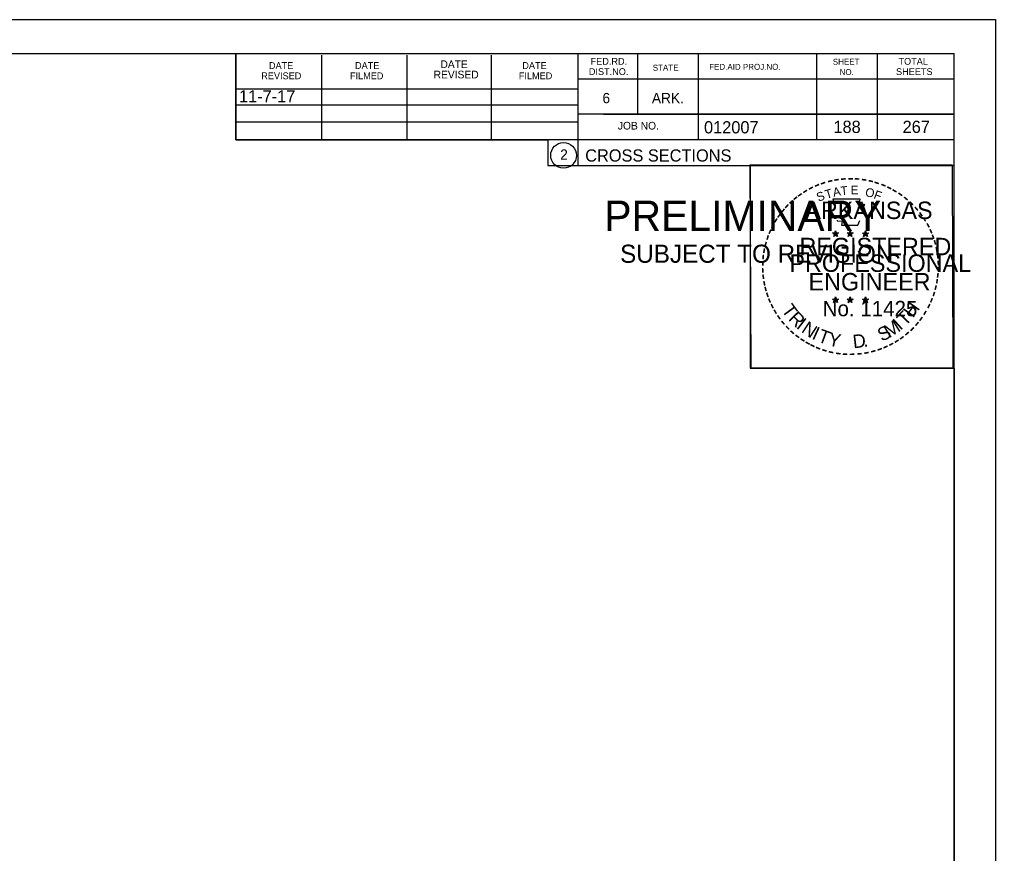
# Model space of a CAD drawing. Extents: x 1374311 to 1383814, y 384102 to 406278.
# Drawn here: x 1381679.8 to 1381791.6, y 392762.6 to 392858.1 of the extents above; entities that cross this region are included whole.
import ezdxf

# ---------------------------------------------------------------- set-up
doc = ezdxf.new("R2010")
doc.units = 0
for name, color, linetype in [('R_Border', 7, 'Continuous'), ('R_Border PE', 7, 'Continuous'), ('R_Border Prem', 7, 'Continuous'), ('R_Fin Surface', 7, 'Continuous'), ('R_No Plot', 7, 'Continuous'), ('R_Water', 7, 'Continuous')]:
    doc.layers.add(name, color=color, linetype=linetype)

msp = doc.modelspace()

# ---------------------------------------------------------------- linework, layer by layer
at = {"layer": 'R_Border'}
for p, q in [((1381470.66, 392854.22), (1381786.84, 392854.22)), ((1381704.58, 392844.34), (1381704.58, 392854.22)), ((1381714.44, 392844.34), (1381714.44, 392854.02)), ((1381724.2, 392844.34), (1381724.2, 392854.02)), ((1381733.88, 392844.34), (1381733.88, 392854.02)), ((1381743.74, 392854.22), (1381743.74, 392841.42)), ((1381750.58, 392854.22), (1381750.58, 392847.28)), ((1381757.52, 392854.22), (1381757.52, 392844.34)), ((1381771.1, 392854.22), (1381771.1, 392844.34)), ((1381778.04, 392854.22), (1381778.04, 392844.34)), ((1381786.84, 392648.76), (1381786.84, 392854.22)), ((1381704.58, 392850.2), (1381743.74, 392850.2)), ((1381786.84, 392851.28), (1381743.74, 392851.28)), ((1381786.84, 392851.3), (1381786.84, 392851.3)), ((1381704.58, 392848.34), (1381743.74, 392848.34)), ((1381786.84, 392847.28), (1381743.74, 392847.28)), ((1381746.7, 392847.28), (1381786.84, 392847.28)), ((1381704.58, 392844.34), (1381704.58, 392846.4)), ((1381704.58, 392846.4), (1381743.74, 392846.4)), ((1381786.84, 392844.34), (1381704.58, 392844.34)), ((1381743.74, 392841.42), (1381786.84, 392841.42))]:
    msp.add_line(p, q, dxfattribs=at)
msp.add_circle((1381742.12, 392842.56), 1.47, dxfattribs=at)
at = {"layer": 'R_Border PE'}
for p, q in [((1381772.92, 392833.68), (1381773.27, 392833.57)), ((1381772.92, 392833.68), (1381773.18, 392833.63)), ((1381772.92, 392833.68), (1381773.16, 392833.56)), ((1381773.06, 392833.27), (1381773.27, 392833.57)), ((1381773.06, 392833.27), (1381773.18, 392833.52)), ((1381773.06, 392833.27), (1381773.27, 392833.49)), ((1381773.27, 392833.93), (1381773.23, 392833.68)), ((1381773.27, 392833.57), (1381773.27, 392833.93)), ((1381773.27, 392833.93), (1381773.32, 392833.68)), ((1381773.62, 392833.68), (1381773.27, 392833.57)), ((1381773.48, 392833.27), (1381773.27, 392833.57)), ((1381773.48, 392833.27), (1381773.27, 392833.49)), ((1381773.62, 392833.68), (1381773.33, 392833.63)), ((1381773.48, 392833.27), (1381773.35, 392833.56)), ((1381773.62, 392833.68), (1381773.41, 392833.58)), ((1381774.59, 392833.68), (1381774.94, 392833.57)), ((1381774.59, 392833.68), (1381774.85, 392833.63)), ((1381774.59, 392833.68), (1381774.83, 392833.56)), ((1381774.73, 392833.27), (1381774.94, 392833.57)), ((1381774.73, 392833.27), (1381774.85, 392833.52)), ((1381774.73, 392833.27), (1381774.94, 392833.49)), ((1381774.94, 392833.93), (1381774.9, 392833.68)), ((1381774.94, 392833.57), (1381774.94, 392833.93)), ((1381774.94, 392833.93), (1381774.99, 392833.68)), ((1381775.29, 392833.68), (1381774.94, 392833.57)), ((1381775.15, 392833.27), (1381774.94, 392833.57)), ((1381775.15, 392833.27), (1381774.94, 392833.49)), ((1381775.29, 392833.68), (1381775, 392833.63)), ((1381775.15, 392833.27), (1381775.02, 392833.56)), ((1381775.29, 392833.68), (1381775.08, 392833.58)), ((1381776.36, 392833.67), (1381776.71, 392833.56)), ((1381776.36, 392833.67), (1381776.61, 392833.62)), ((1381776.36, 392833.67), (1381776.59, 392833.55)), ((1381776.49, 392833.26), (1381776.71, 392833.56)), ((1381776.49, 392833.26), (1381776.62, 392833.5)), ((1381776.49, 392833.26), (1381776.7, 392833.48)), ((1381776.71, 392833.92), (1381776.66, 392833.67)), ((1381776.92, 392833.26), (1381776.7, 392833.47)), ((1381776.71, 392833.56), (1381776.71, 392833.92)), ((1381776.71, 392833.92), (1381776.75, 392833.67)), ((1381777.05, 392833.67), (1381776.71, 392833.56)), ((1381776.92, 392833.26), (1381776.71, 392833.56)), ((1381777.05, 392833.67), (1381776.77, 392833.62)), ((1381776.92, 392833.26), (1381776.78, 392833.55)), ((1381777.05, 392833.67), (1381776.85, 392833.57)), ((1381772.92, 392826.11), (1381773.27, 392826)), ((1381772.92, 392826.11), (1381773.17, 392826.06)), ((1381772.92, 392826.11), (1381773.16, 392825.98)), ((1381773.05, 392825.7), (1381773.27, 392826)), ((1381773.05, 392825.7), (1381773.18, 392825.94)), ((1381773.05, 392825.7), (1381773.27, 392825.92)), ((1381773.27, 392826.36), (1381773.23, 392826.11)), ((1381773.27, 392826), (1381773.27, 392826.36)), ((1381773.27, 392826.36), (1381773.32, 392826.11)), ((1381773.61, 392826.11), (1381773.27, 392826)), ((1381773.48, 392825.7), (1381773.27, 392826)), ((1381773.48, 392825.7), (1381773.27, 392825.91)), ((1381773.61, 392826.11), (1381773.33, 392826.06)), ((1381773.48, 392825.7), (1381773.34, 392825.99)), ((1381773.61, 392826.11), (1381773.41, 392826)), ((1381774.59, 392826.11), (1381774.94, 392826)), ((1381774.59, 392826.11), (1381774.84, 392826.06)), ((1381774.59, 392826.11), (1381774.82, 392825.98)), ((1381774.72, 392825.7), (1381774.94, 392826)), ((1381774.72, 392825.7), (1381774.85, 392825.94)), ((1381774.72, 392825.7), (1381774.93, 392825.92)), ((1381774.94, 392826.36), (1381774.9, 392826.11)), ((1381775.15, 392825.7), (1381774.93, 392825.91)), ((1381774.94, 392826), (1381774.94, 392826.36)), ((1381774.94, 392826.36), (1381774.99, 392826.11)), ((1381775.28, 392826.11), (1381774.94, 392826)), ((1381775.15, 392825.7), (1381774.94, 392826)), ((1381775.28, 392826.11), (1381775, 392826.06)), ((1381775.15, 392825.7), (1381775.01, 392825.99)), ((1381775.28, 392826.11), (1381775.08, 392826)), ((1381776.35, 392826.1), (1381776.7, 392825.99)), ((1381776.35, 392826.1), (1381776.61, 392826.05)), ((1381776.35, 392826.1), (1381776.59, 392825.97)), ((1381776.49, 392825.69), (1381776.7, 392825.99)), ((1381776.49, 392825.69), (1381776.61, 392825.93)), ((1381776.49, 392825.69), (1381776.7, 392825.91)), ((1381776.7, 392826.35), (1381776.66, 392826.1)), ((1381776.7, 392825.99), (1381776.7, 392826.35)), ((1381776.7, 392826.35), (1381776.75, 392826.1)), ((1381777.05, 392826.1), (1381776.7, 392825.99)), ((1381776.92, 392825.69), (1381776.7, 392825.99)), ((1381776.92, 392825.69), (1381776.7, 392825.9)), ((1381777.05, 392826.1), (1381776.76, 392826.05)), ((1381776.92, 392825.69), (1381776.78, 392825.98)), ((1381777.05, 392826.1), (1381776.85, 392825.99))]:
    msp.add_line(p, q, dxfattribs=at)
for points in [[(1381772.96, 392837.56), (1381773.23, 392836.73)], [(1381776.47, 392836.64), (1381776.62, 392836.92), (1381775.93, 392836.9), (1381776.08, 392837.56), (1381772.96, 392837.56)], [(1381773.46, 392835.13), (1381773.46, 392835.05), (1381774.02, 392835.03), (1381773.96, 392834.56), (1381775.83, 392834.56), (1381776.04, 392835.09)], [(1381773.27, 392833.93), (1381773.48, 392833.27), (1381772.92, 392833.68), (1381773.62, 392833.68), (1381773.06, 392833.27), (1381773.27, 392833.93)], [(1381774.94, 392833.93), (1381775.15, 392833.27), (1381774.59, 392833.68), (1381775.29, 392833.68), (1381774.73, 392833.27), (1381774.94, 392833.93)], [(1381776.71, 392833.92), (1381776.92, 392833.26), (1381776.36, 392833.67), (1381777.05, 392833.67), (1381776.49, 392833.26), (1381776.71, 392833.92)], [(1381773.27, 392826.36), (1381773.48, 392825.7), (1381772.92, 392826.11), (1381773.61, 392826.11), (1381773.05, 392825.7), (1381773.27, 392826.36)], [(1381774.94, 392826.36), (1381775.15, 392825.7), (1381774.59, 392826.11), (1381775.28, 392826.11), (1381774.72, 392825.7), (1381774.94, 392826.36)], [(1381776.7, 392826.35), (1381776.92, 392825.69), (1381776.35, 392826.1), (1381777.05, 392826.1), (1381776.49, 392825.69), (1381776.7, 392826.35)]]:
    msp.add_lwpolyline(points, dxfattribs=at)
for centre, radius in [((1381773.27, 392833.57), 0.172), ((1381773.27, 392833.57), 0.145), ((1381773.27, 392833.57), 0.116), ((1381773.27, 392833.57), 0.0991), ((1381773.27, 392833.57), 0.0747), ((1381773.27, 392833.57), 0.0495), ((1381773.27, 392833.57), 0.0296), ((1381774.94, 392833.57), 0.172), ((1381774.94, 392833.57), 0.145), ((1381774.94, 392833.57), 0.116), ((1381774.94, 392833.57), 0.0991), ((1381774.94, 392833.57), 0.0747), ((1381774.94, 392833.57), 0.0495), ((1381774.94, 392833.57), 0.0296), ((1381776.7, 392833.56), 0.172), ((1381776.7, 392833.56), 0.145), ((1381776.7, 392833.56), 0.116), ((1381776.7, 392833.56), 0.0991), ((1381776.7, 392833.56), 0.0747), ((1381776.7, 392833.56), 0.0495), ((1381776.7, 392833.56), 0.0296), ((1381773.27, 392825.99), 0.172), ((1381773.27, 392825.99), 0.145), ((1381773.27, 392825.99), 0.116), ((1381773.27, 392825.99), 0.0991), ((1381773.27, 392825.99), 0.0747), ((1381773.27, 392825.99), 0.0495), ((1381773.27, 392825.99), 0.0296), ((1381774.94, 392825.99), 0.172), ((1381774.94, 392825.99), 0.145), ((1381774.94, 392825.99), 0.116), ((1381774.94, 392825.99), 0.0991), ((1381774.94, 392825.99), 0.0747), ((1381774.94, 392825.99), 0.0495), ((1381774.94, 392825.99), 0.0296), ((1381776.7, 392825.98), 0.172), ((1381776.7, 392825.98), 0.145), ((1381776.7, 392825.98), 0.116), ((1381776.7, 392825.98), 0.0991), ((1381776.7, 392825.98), 0.0747), ((1381776.7, 392825.98), 0.0495), ((1381776.7, 392825.98), 0.0296)]:
    msp.add_circle(centre, radius, dxfattribs=at)
at = {"layer": 'R_No Plot'}
for p, q in [((1381458.26, 392858.12), (1381791.59, 392858.12)), ((1381762.87, 392818.97), (1381762.87, 392818.97))]:
    msp.add_line(p, q, dxfattribs=at)
for points in [[(1381458.25, 392858.12), (1381791.59, 392858.12), (1381791.59, 392644.78), (1381458.25, 392644.78)], [(1381704.58, 392854.22), (1381704.58, 392844.34), (1381740.31, 392844.34), (1381740.31, 392841.42), (1381763.51, 392841.42), (1381763.51, 392818.21), (1381786.84, 392818.21), (1381786.84, 392648.76), (1381470.66, 392648.76), (1381470.66, 392854.22)], [(1381763.51, 392841.46), (1381786.61, 392841.46), (1381786.72, 392818.21), (1381763.62, 392818.21)]]:
    msp.add_lwpolyline(points, close=True, dxfattribs=at)

# ---------------------------------------------------------------- texts
at = {"layer": 'R_Border'}
for s, height, p in [('FED.RD.', 0.782, (1381745.22, 392852.94)), ('SHEET', 0.684, (1381772.96, 392852.94)), ('TOTAL', 0.782, (1381780.48, 392852.94)), ('DATE', 0.782, (1381708.38, 392852.46)), ('DATE', 0.782, (1381718.24, 392852.46)), ('DATE', 0.879, (1381728.02, 392852.56)), ('DATE', 0.782, (1381737.4, 392852.46)), ('DIST.NO.', 0.782, (1381745.02, 392851.76)), ('STATE', 0.684, (1381752.34, 392852.26)), ('FED.AID PROJ.NO.', 0.684, (1381758.8, 392852.36)), ('NO.', 0.684, (1381773.74, 392851.76)), ('SHEETS', 0.782, (1381780.2, 392851.76)), ('REVISED', 0.782, (1381707.5, 392851.28)), ('FILMED', 0.782, (1381717.66, 392851.28)), ('REVISED', 0.879, (1381727.24, 392851.38)), ('FILMED', 0.782, (1381737, 392851.28)), ('6', 1.17, (1381746.58, 392848.54)), ('ARK.', 1.172, (1381752.24, 392848.54)), ('JOB NO.', 0.879, (1381748.34, 392845.52)), ('012007', 1.4, (1381758.21, 392845.08)), ('2', 1.17, (1381741.74, 392842.07)), ('CROSS SECTIONS', 1.4, (1381744.6, 392841.85))]:
    msp.add_text(s, height=height, rotation=360, dxfattribs=at).set_placement(p)
at = {"layer": 'R_Border PE'}
for s, height, rotation, p in [('-', 1.6, 28.7918, (1381770.44, 392838.1)), ('-', 1.6, 24.3072, (1381771.08, 392838.42)), ('-', 1.6, 19.1761, (1381771.71, 392838.68)), ('-', 1.6, 13.6301, (1381772.46, 392838.93)), ('-', 1.6, 10.2193, (1381773.14, 392839.09)), ('T', 1, 6.0228, (1381773.91, 392837.98)), ('-', 1.6, 5.8968, (1381773.87, 392839.2)), ('-', 1.6, 0.1862, (1381774.64, 392839.27)), ('E', 1, 0.8323, (1381775.01, 392838.09)), ('-', 1.6, 357.743, (1381775.36, 392839.26)), ('-', 1.6, 352.1617, (1381776.11, 392839.2)), ('-', 1.6, 347.2049, (1381776.83, 392839.09)), ('-', 1.6, 342.3362, (1381777.46, 392838.93)), ('-', 1.6, 337.8551, (1381778.2, 392838.71)), ('-', 1.6, 334.1211, (1381778.83, 392838.44)), ('-', 1.6, 38.9507, (1381768.79, 392836.96)), ('-', 1.6, 36.2317, (1381769.27, 392837.33)), ('-', 1.6, 34.0636, (1381769.85, 392837.73)), ('S', 1, 21.594, (1381771.32, 392837.24)), ('T', 1, 16.4036, (1381772.23, 392837.57)), ('A', 1, 11.2132, (1381773.06, 392837.82)), ('O', 1, 350.4515, (1381776.62, 392837.88)), ('F', 1, 340.0707, (1381777.57, 392837.66)), ('-', 1.6, 329.6409, (1381779.41, 392838.15)), ('-', 1.6, 325.8627, (1381780.05, 392837.79)), ('-', 1.6, 48.423, (1381767.91, 392836.06)), ('-', 1.6, 42.9622, (1381768.36, 392836.54)), ('ARKANSAS', 2, 360, (1381769.82, 392835.27)), ('-', 1.6, 320.5297, (1381780.66, 392837.37)), ('-', 1.6, 315.5786, (1381781.26, 392836.88)), ('-', 1.6, 54.2325, (1381767.1, 392835.01)), ('-', 1.6, 50.6142, (1381767.51, 392835.57)), ('-', 1.6, 309.8797, (1381781.83, 392836.33)), ('-', 1.6, 306.6522, (1381782.35, 392835.73)), ('-', 1.6, 62.8713, (1381766.46, 392833.87)), ('-', 1.6, 58.0706, (1381766.77, 392834.48)), ('-', 1.4, 303.6753, (1381782.84, 392835.16)), ('-', 1.6, 299.6684, (1381783.16, 392834.55)), ('-', 1.6, 72.3945, (1381765.98, 392832.63)), ('-', 1.6, 67.7743, (1381766.2, 392833.26)), ('DWB', 0.01, 360, (1381773.26, 392833.56)), ('DWB', 0.01, 360, (1381774.93, 392833.56)), ('DWB', 0.01, 360, (1381776.69, 392833.55)), ('-', 1.6, 294.6628, (1381783.48, 392833.94)), ('-', 1.6, 290.5728, (1381783.74, 392833.36)), ('-', 1.6, 75.461, (1381765.78, 392831.91)), ('REGISTERED', 2, 360, (1381769.14, 392831.12)), ('-', 1.6, 285.1233, (1381783.97, 392832.78)), ('-', 1.6, 81.2013, (1381765.65, 392831.2)), ('PROFESSIONAL', 2, 360, (1381767.99, 392829.22)), ('-', 1.6, 280.5493, (1381784.17, 392832.04)), ('-', 1.6, 276.5962, (1381784.33, 392831.27)), ('-', 1.6, 89.0622, (1381765.55, 392829.81)), ('-', 1.6, 85.1863, (1381765.57, 392830.51)), ('-', 1.6, 274.3301, (1381784.39, 392830.55)), ('-', 1.6, 94.1959, (1381765.58, 392829.08)), ('ENGINEER', 2, 360, (1381770.18, 392827.09)), ('-', 1.6, 263.5172, (1381784.41, 392829.25)), ('-', 1.6, 269.9407, (1381784.43, 392829.92)), ('-', 1.6, 98.9479, (1381765.66, 392828.41)), ('-', 1.6, 101.7149, (1381765.79, 392827.68)), ('-', 1.6, 260.9953, (1381784.34, 392828.6)), ('-', 1.6, 105.4578, (1381765.95, 392827.09)), ('-', 1.6, 109.0874, (1381766.17, 392826.46)), ('-', 1.6, 252.8681, (1381784.05, 392827.2)), ('-', 1.6, 255.7626, (1381784.23, 392827.92)), ('-', 1.6, 114.0643, (1381766.42, 392825.86)), ('T', 1.54, 306.0406, (1381767.03, 392824.83)), ('No. 11425', 1.757, 360, (1381771.8, 392824.14)), ('DWB', 0.01, 360, (1381773.25, 392825.99)), ('DWB', 0.01, 360, (1381774.92, 392825.99)), ('DWB', 0.01, 360, (1381776.69, 392825.98)), ('H', 1.54, 54.6088, (1381782.15, 392823.87)), ('-', 1.6, 247.8887, (1381783.82, 392826.53)), ('-', 1.6, 115.7289, (1381766.73, 392825.24)), ('-', 1.6, 120.4471, (1381767.08, 392824.66)), ('R', 1.54, 314.005, (1381767.79, 392823.79)), ('T', 1.54, 46.6444, (1381781.26, 392822.93)), ('-', 1.6, 239.0712, (1381783.17, 392825.15)), ('-', 1.6, 244.6197, (1381783.56, 392825.9)), ('-', 1.6, 125.8934, (1381767.49, 392824.09)), ('-', 1.6, 130.7181, (1381767.95, 392823.54)), ('I', 1.54, 321.9694, (1381768.69, 392822.85)), ('N', 1.54, 326.5002, (1381769.26, 392822.38)), ('M', 1.54, 32.6563, (1381779.41, 392821.6)), ('I', 1.54, 42.1136, (1381780.7, 392822.45)), ('-', 1.6, 231.2538, (1381782.34, 392823.93)), ('-', 1.6, 233.8452, (1381782.77, 392824.49)), ('-', 1.6, 134.2238, (1381768.47, 392823)), ('-', 1.6, 138.9338, (1381768.99, 392822.53)), ('I', 1.54, 335.3603, (1381770.47, 392821.6)), ('T', 1.54, 339.8912, (1381771.13, 392821.27)), ('Y', 1.54, 347.8556, (1381772.34, 392820.82)), ('S', 1.54, 26.9312, (1381778.57, 392821.2)), ('-', 1.6, 221.0851, (1381781.33, 392822.86)), ('-', 1.6, 225.7653, (1381781.86, 392823.36)), ('-', 1.6, 144.6463, (1381769.55, 392822.13)), ('-', 1.6, 148.0898, (1381770.11, 392821.76)), ('-', 1.6, 151.5704, (1381770.69, 392821.43)), ('D', 1.54, 6.3969, (1381775.33, 392820.46)), ('-', 1.6, 207.3568, (1381779.69, 392821.65)), ('-', 1.6, 212.2491, (1381780.25, 392822)), ('-', 1.6, 215.7363, (1381780.79, 392822.38)), ('-', 1.6, 154.6002, (1381771.21, 392821.18)), ('-', 1.6, 158.5612, (1381771.83, 392820.93)), ('-', 1.6, 162.7983, (1381772.52, 392820.72)), ('-', 1.6, 167.5555, (1381773.24, 392820.55)), ('-', 1.6, 191.2858, (1381777.04, 392820.62)), ('.', 1.54, 13.7642, (1381776.52, 392820.59)), ('-', 1.6, 195.4743, (1381777.77, 392820.82)), ('-', 1.6, 200.7184, (1381778.45, 392821.06)), ('-', 1.6, 204.2516, (1381779.07, 392821.33)), ('-', 1.6, 173.1155, (1381774.01, 392820.44)), ('-', 1.6, 176.5183, (1381774.76, 392820.39)), ('-', 1.6, 181.5918, (1381775.5, 392820.41)), ('-', 1.6, 185.8167, (1381776.31, 392820.49))]:
    msp.add_text(s, height=height, rotation=rotation, dxfattribs=at).set_placement(p)
at = {"layer": 'R_Border Prem'}
for s, height, p in [('PRELIMINARY', 3.5, (1381746.79, 392833.89)), ('DWB', 0.01, (1381747.53, 392835.74)), ('SUBJECT TO REVISION', 2.0751, (1381748.6, 392830.26))]:
    msp.add_text(s, height=height, rotation=360, dxfattribs=at).set_placement(p)
at = {"layer": 'R_Fin Surface'}
msp.add_text('11-7-17', height=1.4, dxfattribs=at).set_placement((1381704.95, 392848.62))
at = {"layer": 'R_Water'}
for s, p in [('188', (1381773.03, 392845.13)), ('267', (1381780.95, 392845.13))]:
    msp.add_text(s, height=1.4, rotation=360, dxfattribs=at).set_placement(p)

doc.saveas('drawing.dxf')
